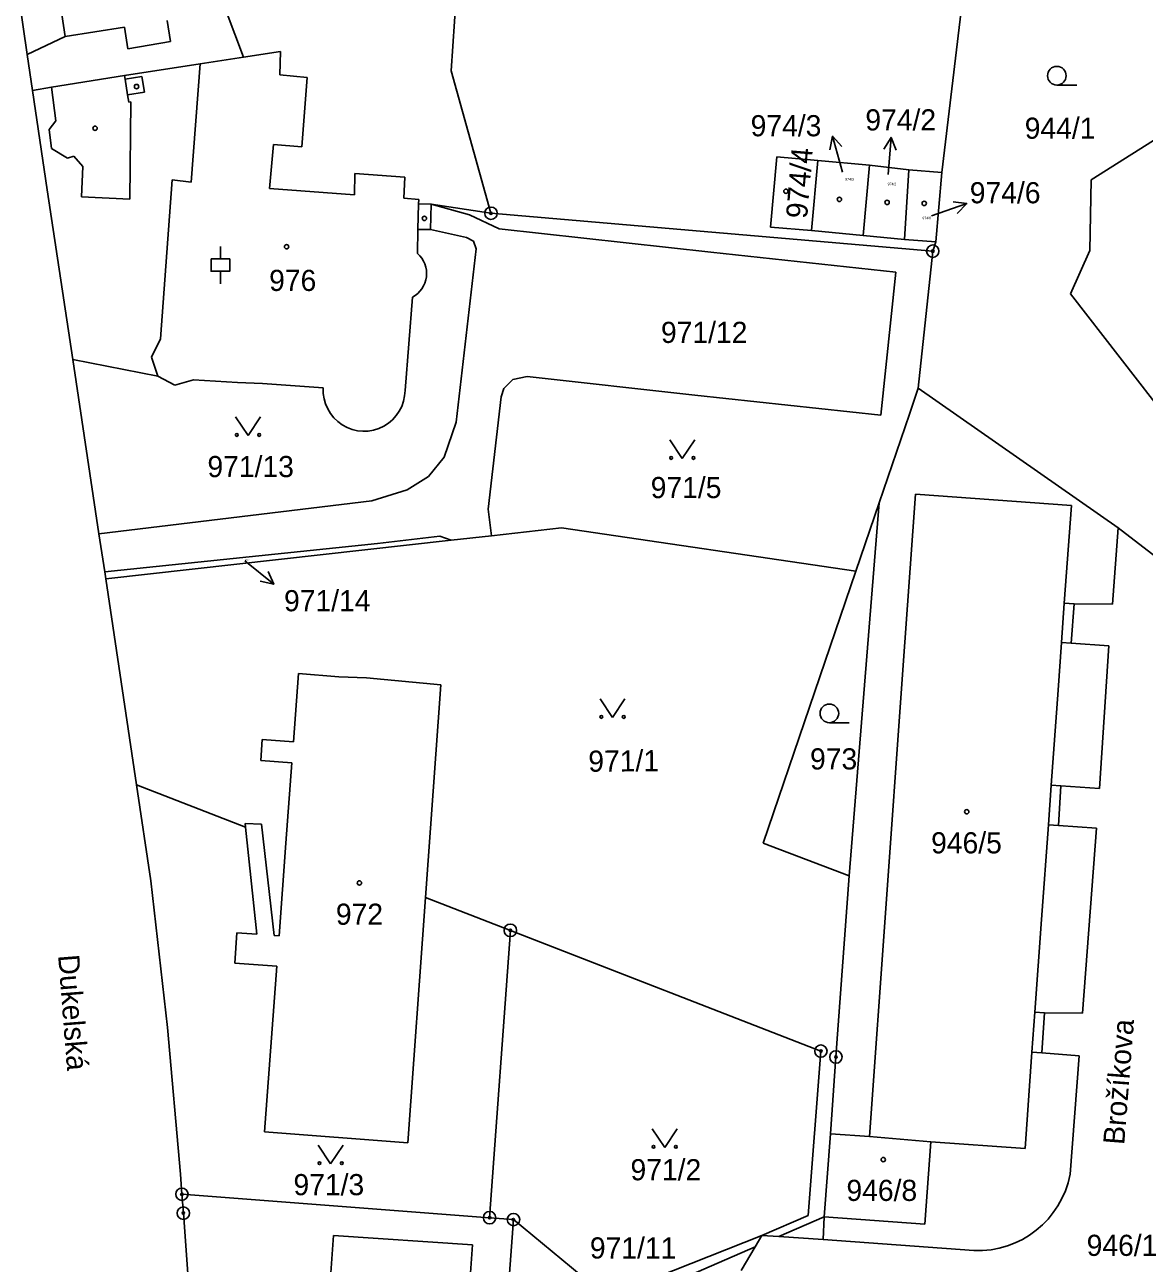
# Model space of a CAD drawing. Extents: x -755819 to -753140, y -1169796 to -1166000.
# Drawn here: x -755585.9 to -755495.8, y -1166922.4 to -1166822.8 of the extents above; entities that cross this region are included whole.
import ezdxf

# ---------------------------------------------------------------- set-up
doc = ezdxf.new("R2010")
doc.units = 0
for name, color, linetype in [('Vrstva 1', 7, 'Continuous'), ('Vrstva 15', 7, 'Continuous'), ('Vrstva 16', 7, 'Continuous'), ('Vrstva 18', 7, 'Continuous'), ('Vrstva 19', 7, 'Continuous'), ('Vrstva 24', 7, 'Continuous'), ('Vrstva 25', 7, 'Continuous'), ('Vrstva 4', 7, 'Continuous')]:
    doc.layers.add(name, color=color, linetype=linetype)

msp = doc.modelspace()

# ---------------------------------------------------------------- linework, layer by layer
at = {"layer": 'Vrstva 1'}
for p, q in [((-755551.56, -1166826.56), (-755549.84, -1166801.35)), ((-755512.09, -1166834.72), (-755508.48, -1166804.63)), ((-755582.6, -1166823.79), (-755585.08, -1166807.78)), ((-755585.68, -1166825.23), (-755587.36, -1166813.24)), ((-755569.67, -1166821.74), (-755568.27, -1166825.45)), ((-755582.6, -1166823.79), (-755585.68, -1166825.23)), ((-755585.68, -1166825.23), (-755585.25, -1166828.12)), ((-755568.27, -1166825.45), (-755565.28, -1166824.99)), ((-755565.28, -1166824.99), (-755565.35, -1166826.88)), ((-755482.9, -1166824.43), (-755500.08, -1166835.31)), ((-755571.76, -1166825.99), (-755577.84, -1166826.93)), ((-755568.27, -1166825.45), (-755571.76, -1166825.99)), ((-755577.84, -1166826.93), (-755583.7, -1166827.87)), ((-755565.35, -1166826.88), (-755563.15, -1166827.09)), ((-755563.15, -1166827.09), (-755563.57, -1166832.66)), ((-755551.56, -1166826.56), (-755548.36, -1166838)), ((-755583.7, -1166827.87), (-755585.25, -1166828.12)), ((-755584.05, -1166836.13), (-755585.25, -1166828.12)), ((-755565.86, -1166832.47), (-755566.18, -1166836)), ((-755563.57, -1166832.66), (-755565.86, -1166832.47)), ((-755525.88, -1166839.13), (-755525.36, -1166833.45)), ((-755525.36, -1166833.45), (-755522.06, -1166833.75)), ((-755522.57, -1166839.4), (-755522.06, -1166833.75)), ((-755522.06, -1166833.75), (-755517.9, -1166834.12)), ((-755518.41, -1166839.78), (-755517.9, -1166834.12)), ((-755517.9, -1166834.12), (-755514.74, -1166834.51)), ((-755559.33, -1166836.53), (-755559.3, -1166834.8)), ((-755559.3, -1166834.8), (-755555.28, -1166835.1)), ((-755555.28, -1166835.1), (-755555.37, -1166836.79)), ((-755515.1, -1166840.11), (-755514.74, -1166834.51)), ((-755514.74, -1166834.51), (-755512.09, -1166834.72)), ((-755512.09, -1166834.72), (-755512.57, -1166840.31)), ((-755582, -1166849.75), (-755584.05, -1166836.13)), ((-755566.18, -1166836), (-755559.33, -1166836.53)), ((-755500.08, -1166835.31), (-755500.19, -1166840.99)), ((-755555.37, -1166836.79), (-755554.17, -1166836.9)), ((-755554.17, -1166836.9), (-755554.18, -1166837.24)), ((-755554.18, -1166837.24), (-755553.18, -1166837.27)), ((-755553.18, -1166837.27), (-755553.23, -1166839.32)), ((-755553.18, -1166837.27), (-755548.36, -1166838)), ((-755550.08, -1166838.14), (-755553.18, -1166837.27)), ((-755547.71, -1166839.26), (-755550.08, -1166838.14)), ((-755548.36, -1166838), (-755512.82, -1166841.05)), ((-755522.57, -1166839.4), (-755525.88, -1166839.13)), ((-755554.23, -1166839.3), (-755554.27, -1166841.23)), ((-755553.23, -1166839.32), (-755554.23, -1166839.3)), ((-755553.23, -1166839.32), (-755550.33, -1166839.94)), ((-755550.33, -1166839.94), (-755549.76, -1166840.25)), ((-755549.76, -1166840.25), (-755549.56, -1166840.87)), ((-755530.68, -1166841.14), (-755547.71, -1166839.26)), ((-755518.41, -1166839.78), (-755522.57, -1166839.4)), ((-755515.1, -1166840.11), (-755518.41, -1166839.78)), ((-755512.57, -1166840.31), (-755515.1, -1166840.11)), ((-755549.56, -1166840.87), (-755551.15, -1166854.81)), ((-755515.79, -1166842.75), (-755530.68, -1166841.14)), ((-755514, -1166852.08), (-755512.82, -1166841.05)), ((-755512.82, -1166841.05), (-755512.57, -1166840.31)), ((-755500.19, -1166840.99), (-755501.75, -1166844.47)), ((-755517.01, -1166854.25), (-755515.79, -1166842.75)), ((-755554.68, -1166844.76), (-755555.27, -1166852.25)), ((-755501.75, -1166844.47), (-755493.75, -1166854.78)), ((-755575.15, -1166851.09), (-755582, -1166849.75)), ((-755579.89, -1166863.77), (-755582, -1166849.75)), ((-755573.78, -1166851.83), (-755575.15, -1166851.09)), ((-755546.61, -1166851.37), (-755545.45, -1166851.13)), ((-755545.45, -1166851.13), (-755531.97, -1166852.63)), ((-755572.28, -1166851.4), (-755573.78, -1166851.83)), ((-755568.76, -1166851.61), (-755572.28, -1166851.4)), ((-755566.74, -1166851.7), (-755568.76, -1166851.61)), ((-755561.85, -1166852.04), (-755566.74, -1166851.7)), ((-755547.53, -1166852.77), (-755547.32, -1166852.1)), ((-755547.32, -1166852.1), (-755546.61, -1166851.37)), ((-755514.7, -1166854.15), (-755514, -1166852.08)), ((-755514, -1166852.08), (-755497.9, -1166863.3)), ((-755548.59, -1166861.81), (-755547.53, -1166852.77)), ((-755531.97, -1166852.63), (-755517.01, -1166854.25)), ((-755517.13, -1166861.28), (-755514.7, -1166854.15)), ((-755551.15, -1166854.81), (-755552.13, -1166857.62)), ((-755552.13, -1166857.62), (-755553.39, -1166859.17)), ((-755553.39, -1166859.17), (-755555.09, -1166860.23)), ((-755557.93, -1166861.13), (-755579.89, -1166863.77)), ((-755555.09, -1166860.23), (-755557.93, -1166861.13)), ((-755515.27, -1166875.46), (-755514.2, -1166860.6)), ((-755514.2, -1166860.6), (-755501.67, -1166861.5)), ((-755548.32, -1166863.94), (-755548.59, -1166861.81)), ((-755517.13, -1166861.28), (-755519.55, -1166891.28)), ((-755519, -1166866.78), (-755517.13, -1166861.28)), ((-755501.67, -1166861.5), (-755502.24, -1166869.36)), ((-755579.43, -1166866.85), (-755579.89, -1166863.77)), ((-755557.49, -1166864.55), (-755552.46, -1166863.98)), ((-755552.46, -1166863.98), (-755551.56, -1166864.3)), ((-755551.56, -1166864.3), (-755548.32, -1166863.94)), ((-755548.32, -1166863.94), (-755542.68, -1166863.31)), ((-755542.68, -1166863.31), (-755519, -1166866.78)), ((-755498.36, -1166869.45), (-755497.9, -1166863.3)), ((-755494.87, -1166865.63), (-755497.9, -1166863.3)), ((-755579.43, -1166866.85), (-755557.49, -1166864.55)), ((-755579.35, -1166867.4), (-755551.56, -1166864.3)), ((-755579.35, -1166867.4), (-755579.43, -1166866.85)), ((-755526.46, -1166888.67), (-755519, -1166866.78)), ((-755576.87, -1166883.98), (-755579.35, -1166867.4)), ((-755502.24, -1166869.36), (-755501.44, -1166869.42)), ((-755501.44, -1166869.42), (-755501.69, -1166872.58)), ((-755501.44, -1166869.42), (-755498.36, -1166869.45)), ((-755501.69, -1166872.58), (-755498.67, -1166872.78)), ((-755498.67, -1166872.78), (-755499.42, -1166884.26)), ((-755563.84, -1166875.02), (-755564.25, -1166880.5)), ((-755560.59, -1166875.28), (-755563.84, -1166875.02)), ((-755560.59, -1166875.28), (-755558.38, -1166875.37)), ((-755552.38, -1166875.93), (-755558.38, -1166875.37)), ((-755553.62, -1166893.02), (-755552.38, -1166875.93)), ((-755516.6, -1166893.91), (-755515.27, -1166875.46)), ((-755566.76, -1166880.32), (-755566.87, -1166882.01)), ((-755564.25, -1166880.5), (-755566.76, -1166880.32)), ((-755566.87, -1166882.01), (-755564.37, -1166882.2)), ((-755564.37, -1166882.2), (-755564.85, -1166888.65)), ((-755575.71, -1166891.68), (-755576.87, -1166883.98)), ((-755568.11, -1166887.38), (-755576.87, -1166883.98)), ((-755502.52, -1166884.06), (-755502.72, -1166887.24)), ((-755499.42, -1166884.26), (-755502.52, -1166884.06)), ((-755566.81, -1166887.13), (-755568.14, -1166887.07)), ((-755568.14, -1166887.07), (-755568.11, -1166887.38)), ((-755568.11, -1166887.38), (-755567.18, -1166895.98)), ((-755565.8, -1166896.08), (-755566.81, -1166887.13)), ((-755502.72, -1166887.24), (-755499.66, -1166887.44)), ((-755499.66, -1166887.44), (-755500.78, -1166902.33)), ((-755564.85, -1166888.65), (-755565.4, -1166896.11)), ((-755526.46, -1166888.67), (-755519.55, -1166891.28)), ((-755574.37, -1166903.49), (-755575.71, -1166891.68)), ((-755520.61, -1166905.85), (-755519.55, -1166891.28)), ((-755555.05, -1166912.76), (-755553.62, -1166893.02)), ((-755546.8, -1166895.67), (-755553.62, -1166893.02)), ((-755517.92, -1166912.26), (-755516.6, -1166893.91)), ((-755568.79, -1166895.86), (-755568.97, -1166898.3)), ((-755567.18, -1166895.98), (-755568.79, -1166895.86)), ((-755548.47, -1166918.78), (-755546.8, -1166895.67)), ((-755546.8, -1166895.67), (-755521.82, -1166905.38)), ((-755565.4, -1166896.11), (-755565.8, -1166896.08)), ((-755568.97, -1166898.3), (-755565.58, -1166898.55)), ((-755565.58, -1166898.55), (-755566.57, -1166911.88)), ((-755503.84, -1166902.31), (-755504.04, -1166905.52)), ((-755500.78, -1166902.33), (-755503.84, -1166902.31)), ((-755573.34, -1166915.29), (-755574.37, -1166903.49)), ((-755521.82, -1166905.38), (-755522.85, -1166918.61)), ((-755521.05, -1166912.03), (-755520.61, -1166905.85)), ((-755504.84, -1166905.46), (-755505.4, -1166913.22)), ((-755504.04, -1166905.52), (-755504.84, -1166905.46)), ((-755504.04, -1166905.52), (-755501.04, -1166905.75)), ((-755501.04, -1166905.75), (-755501.77, -1166915.29)), ((-755566.57, -1166911.88), (-755555.05, -1166912.76)), ((-755521.05, -1166912.03), (-755521.55, -1166918.71)), ((-755512.98, -1166912.68), (-755517.92, -1166912.26)), ((-755505.4, -1166913.22), (-755512.98, -1166912.68)), ((-755573.22, -1166916.89), (-755573.34, -1166915.29)), ((-755573.22, -1166916.89), (-755548.47, -1166918.78)), ((-755573.1, -1166918.41), (-755573.22, -1166916.89)), ((-755572.65, -1166924.39), (-755573.1, -1166918.41)), ((-755548.47, -1166918.78), (-755546.55, -1166918.93)), ((-755546.55, -1166918.93), (-755548.43, -1166944.65)), ((-755539.04, -1166925.13), (-755546.55, -1166918.93)), ((-755522.85, -1166918.61), (-755526.56, -1166920.21)), ((-755525.2, -1166920.3), (-755521.55, -1166918.71)), ((-755521.55, -1166918.71), (-755521.65, -1166920.52)), ((-755561.91, -1166932.97), (-755561.03, -1166920.21)), ((-755561.03, -1166920.21), (-755549.85, -1166920.96)), ((-755526.56, -1166920.21), (-755539.04, -1166925.13)), ((-755526.56, -1166920.21), (-755527.1, -1166921.12)), ((-755525.2, -1166920.3), (-755526.56, -1166920.21)), ((-755521.65, -1166920.52), (-755509.51, -1166921.42)), ((-755549.85, -1166920.96), (-755550.72, -1166933.74)), ((-755537.49, -1166925.62), (-755527.1, -1166921.12)), ((-755527.1, -1166921.12), (-755528.22, -1166923.02))]:
    msp.add_line(p, q, dxfattribs=at)
for centre, radius, start, end in [((-755555.707, -1166842.852), 2.167, 298.28592, 48.46394), ((-755558.563, -1166852.236), 3.293, 176.58337, 359.76069), ((-755509.195, -1166913.866), 7.56, 267.61203, 349.14569)]:
    msp.add_arc(centre, radius, start, end, dxfattribs=at)
at = {"layer": 'Vrstva 16'}
for p, q in [((-755520.892, -1166831.812), (-755520.08, -1166834.7)), ((-755516.176, -1166831.899), (-755516.41, -1166834.89)), ((-755510.083, -1166837.205), (-755512.91, -1166838.21)), ((-755565.826, -1166867.837), (-755568.15, -1166865.94))]:
    msp.add_line(p, q, dxfattribs=at)
for points in [[(-755521.103, -1166832.91), (-755520.892, -1166831.812), (-755520.14, -1166832.639)], [(-755516.752, -1166832.857), (-755516.176, -1166831.899), (-755515.755, -1166832.935)], [(-755511.193, -1166837.069), (-755510.083, -1166837.205), (-755510.858, -1166838.011)], [(-755566.284, -1166866.817), (-755565.826, -1166867.837), (-755566.916, -1166867.592)]]:
    msp.add_lwpolyline(points, dxfattribs=at)
at = {"layer": 'Vrstva 24'}
for centre, radius in [((-755548.36, -1166838), 0.5), ((-755548.36, -1166838), 0.1), ((-755512.82, -1166841.05), 0.5), ((-755512.82, -1166841.05), 0.1), ((-755546.8, -1166895.67), 0.5), ((-755546.8, -1166895.67), 0.1), ((-755521.82, -1166905.38), 0.5), ((-755521.82, -1166905.38), 0.1), ((-755520.61, -1166905.85), 0.5), ((-755520.61, -1166905.85), 0.1), ((-755573.22, -1166916.89), 0.5), ((-755573.22, -1166916.89), 0.1), ((-755573.1, -1166918.41), 0.5), ((-755573.1, -1166918.41), 0.1), ((-755548.47, -1166918.78), 0.5), ((-755548.47, -1166918.78), 0.1), ((-755546.55, -1166918.93), 0.5), ((-755546.55, -1166918.93), 0.1)]:
    msp.add_circle(centre, radius, dxfattribs=at)
at = {"layer": 'Vrstva 25'}
for p, q in [((-755502.84, -1166827.69), (-755501.24, -1166827.69)), ((-755570.12, -1166840.67), (-755570.12, -1166841.67)), ((-755570.12, -1166842.67), (-755570.12, -1166843.67)), ((-755568.9, -1166854.38), (-755567.9, -1166855.88)), ((-755567.9, -1166855.88), (-755566.9, -1166854.38)), ((-755533.97, -1166856.23), (-755532.97, -1166857.73)), ((-755532.97, -1166857.73), (-755531.97, -1166856.23)), ((-755539.58, -1166877.06), (-755538.58, -1166878.56)), ((-755538.58, -1166878.56), (-755537.58, -1166877.06)), ((-755521.14, -1166878.97), (-755519.54, -1166878.97)), ((-755535.38, -1166911.63), (-755534.38, -1166913.13)), ((-755534.38, -1166913.13), (-755533.38, -1166911.63)), ((-755562.26, -1166912.95), (-755561.26, -1166914.45)), ((-755561.26, -1166914.45), (-755560.26, -1166912.95))]:
    msp.add_line(p, q, dxfattribs=at)
msp.add_lwpolyline([(-755570.87, -1166841.67), (-755569.37, -1166841.67), (-755569.37, -1166842.67), (-755570.87, -1166842.67)], close=True, dxfattribs=at)
for centre, radius in [((-755502.84, -1166826.94), 0.75), ((-755576.87, -1166827.81), 0.175), ((-755580.2, -1166831.17), 0.175), ((-755524.63, -1166836.23), 0.175), ((-755520.33, -1166836.89), 0.175), ((-755516.49, -1166837.13), 0.175), ((-755513.51, -1166837.21), 0.175), ((-755553.71, -1166838.41), 0.175), ((-755564.8, -1166840.69), 0.175), ((-755568.8, -1166855.83), 0.112), ((-755567, -1166855.83), 0.112), ((-755533.87, -1166857.68), 0.112), ((-755532.07, -1166857.68), 0.112), ((-755521.14, -1166878.22), 0.75), ((-755539.48, -1166878.51), 0.112), ((-755537.68, -1166878.51), 0.112), ((-755510.09, -1166886.13), 0.175), ((-755558.94, -1166891.86), 0.175), ((-755535.28, -1166913.08), 0.112), ((-755533.48, -1166913.08), 0.112), ((-755516.8, -1166914.11), 0.175), ((-755562.16, -1166914.4), 0.112), ((-755560.36, -1166914.4), 0.112)]:
    msp.add_circle(centre, radius, dxfattribs=at)
at = {"layer": 'Vrstva 4'}
for p, q in [((-755582.6, -1166823.79), (-755577.85, -1166823.04)), ((-755577.85, -1166823.04), (-755577.58, -1166824.77)), ((-755574.41, -1166822.49), (-755574.14, -1166824.19)), ((-755574.14, -1166824.19), (-755577.58, -1166824.77)), ((-755571.76, -1166825.99), (-755572.47, -1166835.49)), ((-755577.79, -1166827.23), (-755577.84, -1166826.93)), ((-755577.79, -1166827.23), (-755576.43, -1166827.01)), ((-755577.6, -1166828.48), (-755577.79, -1166827.23)), ((-755576.43, -1166827.01), (-755576.23, -1166828.27)), ((-755583.7, -1166827.87), (-755583.36, -1166830.57)), ((-755576.23, -1166828.27), (-755577.6, -1166828.48)), ((-755577.5, -1166829.08), (-755577.6, -1166828.48)), ((-755577.33, -1166829.03), (-755577.5, -1166829.08)), ((-755577.33, -1166829.03), (-755577.42, -1166836.88)), ((-755583.36, -1166830.57), (-755583.9, -1166831.27)), ((-755583.9, -1166831.27), (-755583.72, -1166832.78)), ((-755583.72, -1166832.78), (-755582.41, -1166833.56)), ((-755582.41, -1166833.56), (-755581.92, -1166833.41)), ((-755581.92, -1166833.41), (-755581.18, -1166834.24)), ((-755581.18, -1166834.24), (-755581.3, -1166836.69)), ((-755574.01, -1166835.32), (-755574.95, -1166848.1)), ((-755572.47, -1166835.49), (-755574.01, -1166835.32)), ((-755577.42, -1166836.88), (-755581.3, -1166836.69)), ((-755554.18, -1166837.24), (-755554.23, -1166839.3)), ((-755574.95, -1166848.1), (-755575.67, -1166849.58)), ((-755575.67, -1166849.58), (-755575.15, -1166851.09)), ((-755502.24, -1166869.36), (-755502.47, -1166872.52)), ((-755502.47, -1166872.52), (-755502.74, -1166876.36)), ((-755501.69, -1166872.58), (-755502.47, -1166872.52)), ((-755502.74, -1166876.36), (-755503.29, -1166884)), ((-755503.29, -1166884), (-755503.52, -1166887.18)), ((-755503.29, -1166884), (-755502.52, -1166884.06)), ((-755503.52, -1166887.18), (-755504.07, -1166894.81)), ((-755502.72, -1166887.24), (-755503.52, -1166887.18)), ((-755504.07, -1166894.81), (-755504.61, -1166902.25)), ((-755504.61, -1166902.25), (-755504.84, -1166905.46)), ((-755504.61, -1166902.25), (-755503.84, -1166902.31)), ((-755517.92, -1166912.26), (-755521.05, -1166912.03)), ((-755513.47, -1166919.31), (-755512.98, -1166912.68)), ((-755521.55, -1166918.71), (-755513.47, -1166919.31)), ((-755525.2, -1166920.3), (-755521.65, -1166920.52))]:
    msp.add_line(p, q, dxfattribs=at)

# ---------------------------------------------------------------- texts
at = {"layer": 'Vrstva 15'}
for s, rotation, p in [('Dukelská', 274.50408, (-755583.182, -1166897.676)), ('Brožíkova', 85.4853, (-755497.422, -1166912.954))]:
    msp.add_text(s, height=1.7, rotation=rotation, dxfattribs=at).set_placement(p)
at = {"layer": 'Vrstva 16'}
for s, p in [('974/3', (-755527.469, -1166831.81)), ('974/2', (-755518.243, -1166831.34)), ('974/6', (-755509.843, -1166837.2)), ('971/14', (-755565.003, -1166870.01)), ('971/11', (-755540.401, -1166922.06))]:
    msp.add_text(s, height=1.7, dxfattribs=at).set_placement(p)
at = {"layer": 'Vrstva 18'}
for s, height, p in [('944/1', 1.7, (-755505.423, -1166832.01)), ('971/12', 1.7, (-755534.683, -1166848.43)), ('971/13', 1.7, (-755571.165, -1166859.22)), ('971/5', 1.7, (-755535.508, -1166860.91)), ('971/14', 0.1, (-755568.136, -1166865.94)), ('973', 1.7, (-755522.693, -1166882.73)), ('971/2', 1.7, (-755537.133, -1166915.77)), ('971/3', 1.7, (-755564.244, -1166916.97)), ('946/1', 1.7, (-755500.443, -1166921.85))]:
    msp.add_text(s, height=height, dxfattribs=at).set_placement(p)
msp.add_text('971/1', height=1.7, rotation=0.45837, dxfattribs=at).set_placement((-755540.523, -1166882.918))
at = {"layer": 'Vrstva 19'}
msp.add_text('974/4', height=1.7, rotation=85.25612, dxfattribs=at).set_placement((-755522.937, -1166838.471))
for s, height, p in [('974/3', 0.2, (-755519.862, -1166835.37)), ('974/2', 0.2, (-755516.452, -1166835.75)), ('974/6', 0.2, (-755513.652, -1166838.48)), ('976', 1.7, (-755566.203, -1166844.25)), ('946/5', 1.7, (-755512.953, -1166889.48)), ('972', 1.7, (-755560.833, -1166895.22)), ('946/8', 1.7, (-755519.763, -1166917.43))]:
    msp.add_text(s, height=height, dxfattribs=at).set_placement(p)

doc.saveas('drawing.dxf')
